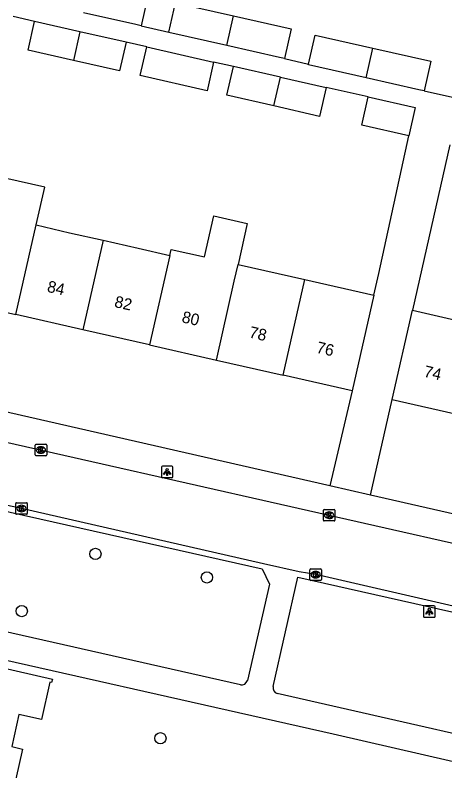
# Model space of a CAD drawing. Extents: x 163686 to 164493, y 382719 to 383870.
# Drawn here: x 163956.3 to 163993.5, y 383579.1 to 383644.4 of the extents above; entities that cross this region are included whole.
import ezdxf

# ---------------------------------------------------------------- set-up
doc = ezdxf.new("R2010")
doc.units = 0
for name, color, linetype in [('IMGEO_Boom', 7, 'Continuous'), ('IMGEO_Kolk', 7, 'Continuous'), ('IMGEO_Lichtpunt', 7, 'Continuous'), ('IMGEO_Pand', 7, 'Continuous'), ('IMGEO_Pand_nummerreeks', 7, 'Continuous'), ('IMGEO_Rijbaan_lokaal_open', 7, 'Continuous'), ('IMGEO_Voetpad_open', 7, 'Continuous')]:
    doc.layers.add(name, color=color, linetype=linetype)

msp = doc.modelspace()

# ---------------------------------------------------------------- linework, layer by layer
at = {"layer": 'IMGEO_Boom'}
for centre in [(163963.276, 383597.861), (163972.918, 383595.832), (163956.911, 383592.932), (163968.896, 383581.937)]:
    msp.add_circle(centre, 0.489, dxfattribs=at)
at = {"layer": 'IMGEO_Kolk'}
for p, q in [((163958.071, 383606.42), (163958.071, 383607.272)), ((163958.146, 383607.346), (163958.998, 383607.346)), ((163959.072, 383607.272), (163959.072, 383606.42)), ((163958.582, 383606.566), (163958.557, 383606.566)), ((163958.559, 383607.126), (163958.584, 383607.126)), ((163958.998, 383606.346), (163958.146, 383606.346)), ((163956.392, 383601.364), (163956.392, 383602.216)), ((163956.467, 383602.29), (163957.319, 383602.29)), ((163956.88, 383602.07), (163956.905, 383602.07)), ((163957.393, 383602.216), (163957.393, 383601.364)), ((163957.319, 383601.29), (163956.467, 383601.29)), ((163956.903, 383601.51), (163956.878, 383601.51)), ((163982.972, 383600.784), (163982.972, 383601.636)), ((163983.047, 383601.71), (163983.899, 383601.71)), ((163983.46, 383601.49), (163983.485, 383601.49)), ((163983.973, 383601.636), (163983.973, 383600.784)), ((163983.899, 383600.71), (163983.047, 383600.71)), ((163983.483, 383600.93), (163983.458, 383600.93)), ((163981.808, 383595.647), (163981.808, 383596.499)), ((163981.883, 383596.573), (163982.735, 383596.573)), ((163982.296, 383596.353), (163982.321, 383596.353)), ((163982.809, 383596.499), (163982.809, 383595.647)), ((163982.735, 383595.573), (163981.883, 383595.573)), ((163982.319, 383595.793), (163982.294, 383595.793))]:
    msp.add_line(p, q, dxfattribs=at)
for points in [[(163958.071, 383606.42), (163958.071, 383607.272)], [(163958.146, 383607.346), (163958.998, 383607.346)], [(163959.072, 383607.272), (163959.072, 383606.42)], [(163958.392, 383607.046), (163958.515, 383607.046), (163958.515, 383606.895), (163958.645, 383607.046), (163958.809, 383607.046), (163958.663, 383606.895), (163958.816, 383606.646), (163958.664, 383606.646), (163958.579, 383606.81), (163958.515, 383606.743), (163958.515, 383606.646), (163958.392, 383606.646), (163958.392, 383607.046)], [(163958.998, 383606.346), (163958.146, 383606.346)], [(163956.392, 383601.364), (163956.392, 383602.216)], [(163956.467, 383602.29), (163957.319, 383602.29)], [(163956.713, 383601.99), (163956.836, 383601.99), (163956.836, 383601.839), (163956.966, 383601.99), (163957.13, 383601.99), (163956.984, 383601.839), (163957.137, 383601.59), (163956.985, 383601.59), (163956.9, 383601.754), (163956.836, 383601.687), (163956.836, 383601.59), (163956.713, 383601.59), (163956.713, 383601.99)], [(163957.393, 383602.216), (163957.393, 383601.364)], [(163957.319, 383601.29), (163956.467, 383601.29)], [(163982.972, 383600.784), (163982.972, 383601.636)], [(163983.047, 383601.71), (163983.899, 383601.71)], [(163983.293, 383601.41), (163983.416, 383601.41), (163983.416, 383601.259), (163983.546, 383601.41), (163983.71, 383601.41), (163983.564, 383601.259), (163983.717, 383601.01), (163983.565, 383601.01), (163983.48, 383601.174), (163983.416, 383601.107), (163983.416, 383601.01), (163983.293, 383601.01), (163983.293, 383601.41)], [(163983.973, 383601.636), (163983.973, 383600.784)], [(163983.899, 383600.71), (163983.047, 383600.71)], [(163981.808, 383595.647), (163981.808, 383596.499)], [(163981.883, 383596.573), (163982.735, 383596.573)], [(163982.129, 383596.273), (163982.252, 383596.273), (163982.252, 383596.122), (163982.382, 383596.273), (163982.546, 383596.273), (163982.4, 383596.122), (163982.553, 383595.873), (163982.401, 383595.873), (163982.316, 383596.037), (163982.252, 383595.97), (163982.252, 383595.873), (163982.129, 383595.873), (163982.129, 383596.273)], [(163982.809, 383596.499), (163982.809, 383595.647)], [(163982.735, 383595.573), (163981.883, 383595.573)]]:
    msp.add_lwpolyline(points, dxfattribs=at)
for centre, start, end in [((163958.148, 383607.27), 91.55205, 178.44795), ((163958.148, 383607.27), 91.55205, 178.44795), ((163958.996, 383607.27), 1.55205, 88.44795), ((163958.996, 383607.27), 1.55205, 88.44795), ((163958.148, 383606.422), 181.55205, 268.44795), ((163958.148, 383606.422), 181.55205, 268.44795), ((163958.996, 383606.422), 271.55205, 358.44795), ((163958.996, 383606.422), 271.55205, 358.44795), ((163956.469, 383602.214), 91.55205, 178.44795), ((163956.469, 383602.214), 91.55205, 178.44795), ((163957.317, 383602.214), 1.55205, 88.44795), ((163957.317, 383602.214), 1.55205, 88.44795), ((163956.469, 383601.366), 181.55205, 268.44795), ((163956.469, 383601.366), 181.55205, 268.44795), ((163957.317, 383601.366), 271.55205, 358.44795), ((163957.317, 383601.366), 271.55205, 358.44795), ((163983.049, 383601.634), 91.55205, 178.44795), ((163983.049, 383601.634), 91.55205, 178.44795), ((163983.897, 383601.634), 1.55205, 88.44795), ((163983.897, 383601.634), 1.55205, 88.44795), ((163983.049, 383600.786), 181.55205, 268.44795), ((163983.049, 383600.786), 181.55205, 268.44795), ((163983.897, 383600.786), 271.55205, 358.44795), ((163983.897, 383600.786), 271.55205, 358.44795), ((163981.885, 383596.497), 91.55205, 178.44795), ((163981.885, 383596.497), 91.55205, 178.44795), ((163982.733, 383596.497), 1.55205, 88.44795), ((163982.733, 383596.497), 1.55205, 88.44795), ((163981.885, 383595.649), 181.55205, 268.44795), ((163981.885, 383595.649), 181.55205, 268.44795), ((163982.733, 383595.649), 271.55205, 358.44795), ((163982.733, 383595.649), 271.55205, 358.44795)]:
    msp.add_arc(centre, 0.0765, start, end, dxfattribs=at)
for centre, major_axis, ratio, start_param, end_param in [((163958.558, 383606.846), (-0.387, 0.002), 0.722429, 4.712389, 7.853982), ((163958.583, 383606.846), (-0.39, 0.002), 0.717154, 1.570796, 4.712389), ((163956.879, 383601.79), (-0.387, 0.002), 0.722429, 4.712389, 7.853982), ((163956.904, 383601.79), (-0.39, 0.002), 0.717154, 1.570796, 4.712389), ((163983.459, 383601.21), (-0.387, 0.002), 0.722429, 4.712389, 7.853982), ((163983.484, 383601.21), (-0.39, 0.002), 0.717154, 1.570796, 4.712389), ((163982.295, 383596.073), (-0.387, 0.002), 0.722429, 4.712389, 7.853982), ((163982.32, 383596.073), (-0.39, 0.002), 0.717154, 1.570796, 4.712389)]:
    msp.add_ellipse(centre, major_axis=major_axis, ratio=ratio, start_param=start_param, end_param=end_param, dxfattribs=at)
at = {"layer": 'IMGEO_Lichtpunt'}
for p, q in [((163968.978, 383605.355), (163968.978, 383604.548)), ((163968.978, 383605.355), (163968.978, 383604.548)), ((163969.88, 383605.45), (163969.072, 383605.45)), ((163969.88, 383605.45), (163969.072, 383605.45)), ((163969.974, 383604.548), (163969.974, 383605.355)), ((163969.974, 383604.548), (163969.974, 383605.355)), ((163969.072, 383604.454), (163969.88, 383604.454)), ((163969.072, 383604.454), (163969.88, 383604.454)), ((163991.627, 383593.288), (163991.627, 383592.481)), ((163991.627, 383593.288), (163991.627, 383592.481)), ((163992.529, 383593.383), (163991.721, 383593.383)), ((163992.529, 383593.383), (163991.721, 383593.383)), ((163992.623, 383592.481), (163992.623, 383593.288)), ((163992.623, 383592.481), (163992.623, 383593.288)), ((163991.721, 383592.387), (163992.529, 383592.387)), ((163991.721, 383592.387), (163992.529, 383592.387))]:
    msp.add_line(p, q, dxfattribs=at)
for points in [[(163969.352, 383605.019), (163969.391, 383604.991), (163969.203, 383604.729), (163969.165, 383604.756), (163969.352, 383605.019)], [(163969.454, 383604.971), (163969.501, 383604.971), (163969.501, 383604.649), (163969.454, 383604.649), (163969.454, 383604.971)], [(163969.564, 383604.991), (163969.602, 383605.018), (163969.789, 383604.756), (163969.75, 383604.728), (163969.564, 383604.991)], [(163992.001, 383592.952), (163992.04, 383592.924), (163991.852, 383592.662), (163991.814, 383592.689), (163992.001, 383592.952)], [(163992.103, 383592.904), (163992.15, 383592.904), (163992.15, 383592.582), (163992.103, 383592.582), (163992.103, 383592.904)], [(163992.213, 383592.924), (163992.251, 383592.951), (163992.438, 383592.689), (163992.399, 383592.661), (163992.213, 383592.924)]]:
    msp.add_lwpolyline(points, dxfattribs=at)
for centre in [(163969.477, 383605.153), (163992.126, 383593.086)]:
    msp.add_circle(centre, 0.0994, dxfattribs=at)
for centre, start, end in [((163969.072, 383605.355), 90, 180), ((163969.072, 383605.355), 90, 180), ((163969.88, 383605.355), 0, 90), ((163969.88, 383605.355), 0, 90), ((163969.072, 383604.548), 180, 270), ((163969.072, 383604.548), 180, 270), ((163969.88, 383604.548), 270, 0), ((163969.88, 383604.548), 270, 360), ((163991.721, 383593.288), 90, 180), ((163991.721, 383593.288), 90, 180), ((163992.529, 383593.288), 0, 90), ((163992.529, 383593.288), 0, 90), ((163991.721, 383592.481), 180, 270), ((163991.721, 383592.481), 180, 270), ((163992.529, 383592.481), 270, 0), ((163992.529, 383592.481), 270, 360)]:
    msp.add_arc(centre, 0.0946, start, end, dxfattribs=at)
at = {"layer": 'IMGEO_Pand'}
for points in [[(163962.827, 383647.201), (163967.806, 383646.079), (163967.225, 383643.5)], [(163969.632, 383642.958), (163970.202, 383645.491), (163975.219, 383644.36)], [(163967.225, 383643.5), (163966.779, 383643.6), (163962.236, 383644.623)], [(163961.38, 383640.505), (163957.457, 383641.396), (163958.019, 383643.877)], [(163961.941, 383642.986), (163958.019, 383643.877)], [(163974.628, 383641.783), (163975.219, 383644.36)], [(163975.219, 383644.36), (163980.198, 383643.239), (163979.617, 383640.66)], [(163961.941, 383642.986), (163961.38, 383640.505)], [(163965.932, 383642.08), (163961.941, 383642.986)], [(163974.628, 383641.783), (163969.621, 383642.911), (163969.632, 383642.958)], [(163981.697, 383640.192), (163982.262, 383642.701), (163987.26, 383641.575)], [(163965.932, 383642.08), (163965.37, 383639.599), (163961.38, 383640.505)], [(163979.617, 383640.66), (163979.171, 383640.76), (163974.628, 383641.783)], [(163973.491, 383640.363), (163972.929, 383637.882), (163967.156, 383639.193), (163967.718, 383641.674)], [(163967.718, 383641.674), (163973.491, 383640.363)], [(163986.678, 383638.995), (163987.26, 383641.575)], [(163987.26, 383641.575), (163992.258, 383640.449), (163991.677, 383637.87)], [(163978.701, 383636.571), (163974.642, 383637.493), (163975.204, 383639.973)], [(163979.263, 383639.051), (163975.204, 383639.973)], [(163986.678, 383638.995), (163981.681, 383640.121), (163981.697, 383640.192)], [(163978.701, 383636.571), (163979.263, 383639.051)], [(163979.263, 383639.051), (163983.214, 383638.154)], [(163991.677, 383637.87), (163991.231, 383637.97), (163986.678, 383638.995)], [(163983.214, 383638.154), (163982.651, 383635.674), (163978.701, 383636.571)], [(163990.351, 383633.989), (163986.294, 383634.907), (163986.849, 383637.355)], [(163986.849, 383637.355), (163990.906, 383636.437), (163990.351, 383633.989)], [(163958.166, 383626.299), (163958.903, 383629.558), (163953.131, 383630.865)], [(163969.709, 383623.661), (163969.826, 383624.178), (163972.713, 383623.524), (163973.516, 383627.072), (163976.403, 383626.418), (163975.6, 383622.87)], [(163956.411, 383618.541), (163958.166, 383626.299)], [(163958.166, 383626.299), (163961.051, 383625.621), (163963.936, 383624.968)], [(163963.936, 383624.968), (163962.185, 383617.233)], [(163963.936, 383624.968), (163966.983, 383624.278), (163969.709, 383623.661)], [(163969.709, 383623.661), (163967.958, 383615.926)], [(163973.732, 383614.619), (163975.275, 383621.436), (163975.6, 383622.87)], [(163975.6, 383622.87), (163981.374, 383621.563)], [(163979.506, 383613.312), (163981.374, 383621.563)], [(163981.374, 383621.563), (163987.335, 383620.213)], [(163987.335, 383620.213), (163985.467, 383611.962)], [(163950.637, 383619.848), (163956.411, 383618.541)], [(163988.928, 383611.207), (163990.673, 383618.913)], [(163990.673, 383618.913), (163995.55, 383617.81), (163996.624, 383617.566)], [(163962.185, 383617.233), (163956.411, 383618.541)], [(163967.958, 383615.926), (163962.185, 383617.233)], [(163967.958, 383615.926), (163973.732, 383614.619)], [(163973.732, 383614.619), (163979.506, 383613.312)], [(163985.467, 383611.962), (163979.506, 383613.312)], [(163988.928, 383611.207), (163994.875, 383609.858)], [(163947.345, 383575.29), (163949.039, 383582.794), (163950.22, 383582.528), (163951.575, 383588.528), (163951.439, 383588.559), (163951.51, 383588.872), (163959.558, 383587.056), (163959.488, 383586.744), (163959.352, 383586.775), (163958.626, 383583.556), (163956.676, 383583.997), (163956.048, 383581.213), (163956.977, 383581.003), (163955.876, 383576.126), (163955.8, 383575.789), (163957.501, 383575.405), (163957.749, 383576.503), (163963.74, 383575.15), (163962.974, 383571.76), (163955.283, 383573.497)]]:
    msp.add_lwpolyline(points, dxfattribs=at)
at = {"layer": 'IMGEO_Rijbaan_lokaal_open'}
for points in [[(163954.793, 383607.698), (163995.567, 383598.474), (164007.208, 383595.816)], [(164006.058, 383590.612), (163982.309, 383596.073), (163980.892, 383596.32), (163977.793, 383597.018), (163956.893, 383601.79), (163953.629, 383602.473)]]:
    msp.add_lwpolyline(points, dxfattribs=at)
at = {"layer": 'IMGEO_Voetpad_open'}
for points in [[(163991.677, 383637.87), (163994.402, 383637.272), (164000.64, 383664.418)], [(163958.019, 383643.877), (163956.171, 383644.297)], [(163967.225, 383643.5), (163969.632, 383642.958)], [(163967.718, 383641.674), (163965.932, 383642.08)], [(163979.617, 383640.66), (163981.697, 383640.192)], [(163975.204, 383639.973), (163973.491, 383640.363)], [(163986.849, 383637.355), (163983.214, 383638.154)], [(163987.335, 383620.213), (163987.759, 383622.087), (163990.351, 383633.989)], [(163993.91, 383633.211), (163990.673, 383618.913)], [(163983.538, 383603.751), (163937.413, 383614.26), (163931.349, 383615.571)], [(163985.467, 383611.962), (163983.538, 383603.751)], [(163987.059, 383602.949), (163988.928, 383611.207)], [(163987.059, 383602.949), (163983.538, 383603.751)], [(163947.611, 383592.922), (163949.853, 383602.819), (163977.699, 383596.579), (163978.329, 383595.261), (163976.407, 383586.926)], [(164039.207, 383591.068), (163987.059, 383602.949)], [(163978.641, 383586.411), (163980.782, 383595.866), (164008.531, 383589.61)], [(163975.801, 383586.549), (163947.611, 383592.922)], [(164006.36, 383577.041), (163999.224, 383578.756), (163983.815, 383582.296), (163947.234, 383590.533)], [(164009.039, 383589.002), (164006.843, 383579.465), (163978.979, 383585.809)]]:
    msp.add_lwpolyline(points, dxfattribs=at)
for centre, radius, start, end in [((163975.897, 383587.07), 0.529, 259.50926, 344.26324), ((163979.143, 383586.297), 0.515, 167.17934, 251.44575)]:
    msp.add_arc(centre, radius, start, end, dxfattribs=at)

# ---------------------------------------------------------------- texts
at = {"layer": 'IMGEO_Pand_nummerreeks'}
for s, rotation, p in [('84', 347.24023, (163959.049, 383620.526)), ('82', 347.24023, (163964.861, 383619.211)), ('80', 347.24023, (163970.682, 383617.892)), ('78', 347.24023, (163976.498, 383616.575)), ('76', 347.24023, (163982.31, 383615.26)), ('74', 347.21784, (163991.595, 383613.186))]:
    msp.add_text(s, height=1, rotation=rotation, dxfattribs=at).set_placement(p)

doc.saveas('drawing.dxf')
